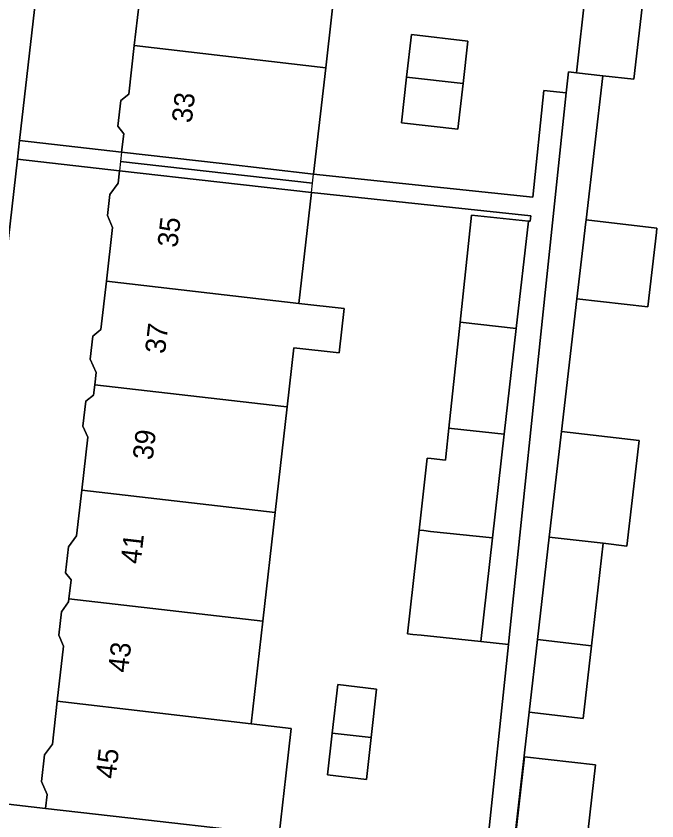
# Model space of a CAD drawing. Extents: x 161692 to 162379, y 380760 to 381678.
# Drawn here: x 162160.73 to 162192.45, y 381064.14 to 381103.96 of the extents above; entities that cross this region are included whole.
import ezdxf

# ---------------------------------------------------------------- set-up
doc = ezdxf.new("R2010")
doc.units = 0
for name, color, linetype in [('IMGEO_Erf', 7, 'Continuous'), ('IMGEO_Pand', 7, 'Continuous'), ('IMGEO_Pand_nummerreeks', 7, 'Continuous'), ('IMGEO_Pand_overbouw', 7, 'Continuous'), ('IMGEO_Voetpad_open', 7, 'Continuous')]:
    doc.layers.add(name, color=color, linetype=linetype)

msp = doc.modelspace()

# ---------------------------------------------------------------- linework, layer by layer
at = {"layer": 'IMGEO_Erf'}
for points in [[(162164.506, 381129.345), (162160.903, 381097.801), (162165.955, 381097.224), (162166.06, 381098.136), (162165.766, 381098.506), (162165.911, 381099.777), (162166.305, 381100.09), (162166.578, 381102.496), (162166.896, 381105.29)], [(162176.644, 381106.581), (162176.055, 381101.4), (162175.457, 381096.143), (162186.302, 381095.003), (162186.856, 381100.28), (162187.962, 381100.164), (162188.07, 381101.195), (162188.464, 381101.156), (162188.919, 381105.162)], [(162191.769, 381104.838), (162191.313, 381100.832), (162189.767, 381101.008), (162188.942, 381093.875), (162192.45, 381093.469), (162192.423, 381093.242), (162191.998, 381089.569), (162188.491, 381089.974), (162188.309, 381088.401), (162187.727, 381083.401), (162191.566, 381082.957), (162190.961, 381077.737), (162189.797, 381077.872), (162189.211, 381072.807), (162188.794, 381069.202), (162186.119, 381069.511), (162184.803, 381058.031)], [(162183.996, 381062.385), (162185.099, 381072.874), (162183.732, 381073.017), (162180.774, 381073.326), (162180.37, 381073.368), (162180.099, 381073.396), (162180.681, 381078.523), (162181.085, 381082.088), (162181.278, 381082.067), (162181.986, 381081.994), (162182.003, 381082.147), (162182.154, 381083.569), (162182.713, 381088.821), (162183.276, 381094.113), (162186.091, 381093.813), (162186.175, 381093.804), (162186.205, 381094.082), (162175.353, 381095.223), (162174.73, 381089.744), (162176.969, 381089.485), (162176.72, 381087.29), (162174.48, 381087.545), (162174.147, 381084.618), (162173.553, 381079.395), (162172.942, 381074.018), (162172.365, 381068.945), (162174.352, 381068.719), (162174.085, 381066.364), (162173.757, 381063.462)]]:
    msp.add_lwpolyline(points, dxfattribs=at)
for points in [[(162183.092, 381102.715), (162182.853, 381100.614), (162182.597, 381098.358), (162179.805, 381098.676), (162180.062, 381100.937), (162180.301, 381103.038)], [(162164.277, 381083.128), (162164.039, 381083.676), (162164.178, 381084.897), (162164.562, 381085.202), (162164.621, 381085.721), (162164.69, 381086.327), (162164.404, 381086.985), (162164.533, 381088.126), (162164.932, 381088.444), (162165.205, 381090.845), (162165.507, 381093.495), (162165.248, 381094.089), (162165.367, 381095.127), (162165.782, 381095.689), (162165.852, 381096.302), (162160.798, 381096.879), (162157.194, 381065.33), (162162.187, 381064.76), (162162.265, 381065.451), (162161.991, 381066.081), (162162.142, 381067.41), (162162.529, 381067.933), (162162.77, 381070.055), (162163.08, 381072.778), (162162.839, 381073.334), (162162.969, 381074.482), (162163.33, 381074.97), (162163.348, 381075.128), (162163.454, 381076.064), (162163.176, 381076.414), (162163.322, 381077.7), (162163.722, 381078.24), (162163.979, 381080.502)], [(162178.577, 381070.664), (162178.303, 381068.258), (162178.068, 381066.194), (162176.148, 381066.413), (162176.383, 381068.48), (162176.656, 381070.882)], [(162189.412, 381066.914), (162188.953, 381062.848), (162188.44, 381062.906), (162188.234, 381061.072), (162186.81, 381059.942), (162185.089, 381060.136), (162185.439, 381063.244), (162185.898, 381067.31)]]:
    msp.add_lwpolyline(points, close=True, dxfattribs=at)
at = {"layer": 'IMGEO_Pand'}
for points in [[(162176.055, 381101.4), (162176.644, 381106.581), (162167.185, 381107.675), (162167.112, 381107.036), (162166.677, 381106.69), (162166.565, 381105.706), (162166.896, 381105.29), (162166.578, 381102.496)], [(162188.919, 381105.162), (162188.464, 381101.156), (162189.767, 381101.008), (162191.313, 381100.832), (162191.769, 381104.838)], [(162180.062, 381100.937), (162182.853, 381100.614), (162183.092, 381102.715), (162180.301, 381103.038)], [(162176.055, 381101.4), (162166.578, 381102.496), (162166.305, 381100.09), (162165.911, 381099.777), (162165.766, 381098.506), (162166.06, 381098.136), (162165.955, 381097.224), (162170.923, 381096.659), (162175.457, 381096.143)], [(162182.853, 381100.614), (162180.062, 381100.937), (162179.805, 381098.676), (162182.597, 381098.358)], [(162174.73, 381089.744), (162175.353, 381095.223), (162170.821, 381095.738), (162165.852, 381096.302), (162165.782, 381095.689), (162165.367, 381095.127), (162165.248, 381094.089), (162165.507, 381093.495), (162165.205, 381090.845)], [(162186.091, 381093.813), (162183.276, 381094.113), (162182.713, 381088.821), (162185.489, 381088.5)], [(162188.942, 381093.875), (162188.916, 381093.648), (162188.815, 381092.771), (162188.491, 381089.974), (162191.998, 381089.569), (162192.423, 381093.242), (162192.45, 381093.469)], [(162174.147, 381084.618), (162174.48, 381087.545), (162176.72, 381087.29), (162176.969, 381089.485), (162174.73, 381089.744), (162165.205, 381090.845), (162164.932, 381088.444), (162164.533, 381088.126), (162164.404, 381086.985), (162164.69, 381086.327), (162164.621, 381085.721), (162173.975, 381084.639)], [(162185.489, 381088.5), (162182.713, 381088.821), (162182.154, 381083.569), (162182.278, 381083.556), (162184.896, 381083.278)], [(162174.147, 381084.618), (162173.975, 381084.639), (162164.621, 381085.721), (162164.562, 381085.202), (162164.178, 381084.897), (162164.039, 381083.676), (162164.277, 381083.128), (162163.979, 381080.502), (162173.553, 381079.395)], [(162184.896, 381083.278), (162182.278, 381083.556), (162182.154, 381083.569), (162182.003, 381082.147), (162181.986, 381081.994), (162181.278, 381082.067), (162181.085, 381082.088), (162180.681, 381078.523), (162180.906, 381078.5), (162181.249, 381078.464), (162184.314, 381078.144)], [(162187.123, 381078.181), (162189.797, 381077.872), (162190.961, 381077.737), (162191.566, 381082.957), (162187.727, 381083.401)], [(162173.553, 381079.395), (162163.979, 381080.502), (162163.722, 381078.24), (162163.322, 381077.7), (162163.176, 381076.414), (162163.454, 381076.064), (162163.348, 381075.128), (162172.942, 381074.018)], [(162184.314, 381078.144), (162181.249, 381078.464), (162180.906, 381078.5), (162180.681, 381078.523), (162180.099, 381073.396), (162180.37, 381073.368), (162180.774, 381073.326), (162183.732, 381073.017)], [(162187.123, 381078.181), (162186.537, 381073.116), (162189.211, 381072.807), (162189.797, 381077.872)], [(162162.77, 381070.055), (162172.365, 381068.945), (162172.942, 381074.018), (162163.348, 381075.128), (162163.33, 381074.97), (162162.969, 381074.482), (162162.839, 381073.334), (162163.08, 381072.778)], [(162186.537, 381073.116), (162186.119, 381069.511), (162188.794, 381069.202), (162189.211, 381072.807)], [(162176.383, 381068.48), (162178.303, 381068.258), (162178.577, 381070.664), (162176.656, 381070.882)], [(162174.352, 381068.719), (162172.365, 381068.945), (162162.77, 381070.055), (162162.529, 381067.933), (162162.142, 381067.41), (162161.991, 381066.081), (162162.265, 381065.451), (162162.187, 381064.76), (162167.14, 381064.197), (162171.765, 381063.671), (162173.755, 381063.445), (162173.757, 381063.462), (162174.085, 381066.364)], [(162178.303, 381068.258), (162176.383, 381068.48), (162176.148, 381066.413), (162178.068, 381066.194)], [(162185.439, 381063.244), (162188.44, 381062.906), (162188.953, 381062.848), (162189.412, 381066.914), (162185.898, 381067.31)]]:
    msp.add_lwpolyline(points, close=True, dxfattribs=at)
at = {"layer": 'IMGEO_Pand_overbouw'}
for points in [[(162175.457, 381096.143), (162170.923, 381096.659), (162165.955, 381097.224), (162165.904, 381096.763), (162175.405, 381095.683)], [(162165.852, 381096.302), (162170.821, 381095.738), (162175.353, 381095.223), (162175.405, 381095.683), (162165.904, 381096.763)]]:
    msp.add_lwpolyline(points, close=True, dxfattribs=at)
at = {"layer": 'IMGEO_Voetpad_open'}
for points in [[(162149.233, 380991.854), (162149.082, 380992.2), (162149.047, 380994.003), (162149.732, 381000), (162157.02, 381063.805), (162157.194, 381065.33), (162160.798, 381096.879), (162160.903, 381097.801), (162164.506, 381129.345), (162165.058, 381134.446), (162160.751, 381134.327), (162160.66, 381133.748)], [(162184.803, 381058.031), (162186.119, 381069.511), (162186.537, 381073.116), (162187.123, 381078.181), (162187.727, 381083.401), (162188.309, 381088.401), (162188.491, 381089.974), (162188.815, 381092.771), (162188.916, 381093.648), (162188.942, 381093.875), (162189.767, 381101.008), (162188.464, 381101.156), (162188.07, 381101.195), (162187.962, 381100.164), (162186.943, 381090.43), (162185.235, 381074.174), (162185.134, 381073.21), (162185.099, 381072.874), (162183.996, 381062.385)], [(162171.765, 381063.671), (162167.14, 381064.197), (162162.187, 381064.76), (162157.194, 381065.33), (162157.02, 381063.805)]]:
    msp.add_lwpolyline(points, dxfattribs=at)
msp.add_lwpolyline([(162175.457, 381096.143), (162170.923, 381096.659), (162165.955, 381097.224), (162160.903, 381097.801), (162160.798, 381096.879), (162165.852, 381096.302), (162170.821, 381095.738), (162175.353, 381095.223), (162186.205, 381094.082), (162186.175, 381093.804), (162186.091, 381093.813), (162185.489, 381088.5), (162184.896, 381083.278), (162184.314, 381078.144), (162183.732, 381073.017), (162185.099, 381072.874), (162185.134, 381073.21), (162185.235, 381074.174), (162186.943, 381090.43), (162187.962, 381100.164), (162186.856, 381100.28), (162186.302, 381095.003)], close=True, dxfattribs=at)

# ---------------------------------------------------------------- texts
at = {"layer": 'IMGEO_Pand_nummerreeks'}
for s, rotation, p in [('33', 83.39, (162169.421, 381098.639)), ('35', 83.3723, (162168.709, 381092.474)), ('37', 83.3723, (162168.098, 381087.217)), ('39', 83.3723, (162167.488, 381081.96)), ('41', 83.3723, (162166.89, 381076.816)), ('43', 83.3723, (162166.266, 381071.446)), ('45', 83.3711, (162165.654, 381066.19))]:
    msp.add_text(s, height=1, rotation=rotation, dxfattribs=at).set_placement(p)

doc.saveas('drawing.dxf')
